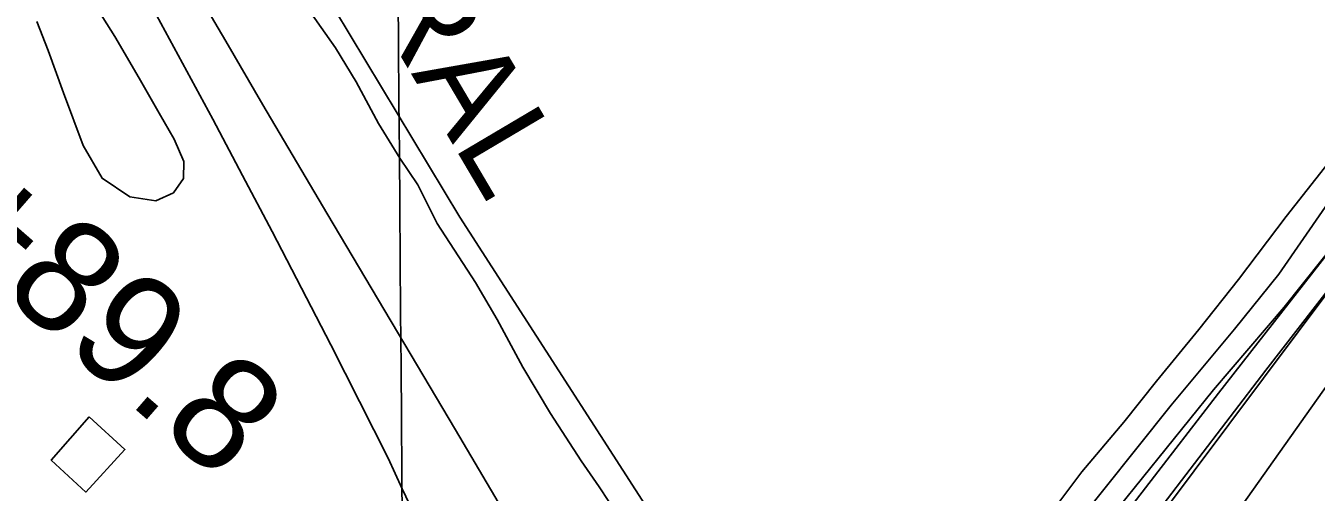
# Model space of a CAD drawing. Extents: x 3535183 to 3573198, y 534952 to 560562.
# Drawn here: x 3560036 to 3561184, y 554792 to 555206 of the extents above; entities that cross this region are included whole.
import ezdxf

# ---------------------------------------------------------------- set-up
doc = ezdxf.new("R2010")
doc.units = 0
for name, color, linetype in [('V-BLDG-OTLN', 7, 'Continuous'), ('V-GRID-MAJR', 7, 'Continuous'), ('V-LEVE-TOET', 7, 'Continuous'), ('V-RAIL-IDEN', 7, 'Continuous'), ('V-RAIL-TRAK', 7, 'Continuous'), ('V-ROAD-CNTR', 7, 'Continuous'), ('V-SITE-VEGE', 7, 'Continuous'), ('V-SURV-IDEN', 7, 'Continuous'), ('V-TOPO-SHOR', 7, 'Continuous')]:
    doc.layers.add(name, color=color, linetype=linetype)

msp = doc.modelspace()

# ---------------------------------------------------------------- linework, layer by layer
at = {"layer": 'V-BLDG-OTLN'}
msp.add_lwpolyline([(3560091.85, 554858.622), (3560123.713, 554829.356), (3560089.0300000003, 554791.63), (3560058.205, 554819.962)], close=True, dxfattribs=at)
at = {"layer": 'V-GRID-MAJR'}
msp.add_spline([(3560480.4390000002, 540512.311), (3560433.741, 546570.077), (3560387.018, 552630.928), (3560340.296, 558691.794), (3560340.272, 558694.862)], degree=3, dxfattribs=at)
at = {"layer": 'V-LEVE-TOET'}
msp.add_lwpolyline([(3561113.458, 554772.9130000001), (3561262.524, 554983.103)], dxfattribs=at)
at = {"layer": 'V-RAIL-TRAK'}
msp.add_lwpolyline([(3560180.225, 555249.245), (3560213.4620000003, 555192.714), (3560246.595, 555136.126), (3560303.656, 555039.731), (3560360.818, 554943.399), (3560418.078, 554847.1240000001), (3560459.921, 554776.169)], dxfattribs=at)
at = {"layer": 'V-ROAD-CNTR'}
for points in [[(3561852.632256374, 555848.059277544), (3560733.598494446, 554353.800266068), (3560047.7458661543, 553368.835236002)], [(3560383.504, 554767.158), (3560370.728, 554794.415), (3560358.156, 554821.764), (3560332.676, 554872.303), (3560306.974, 554922.728), (3560281.0500000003, 554973.0380000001), (3560254.904, 555023.234), (3560228.536, 555073.314), (3560201.946, 555123.277), (3560175.1380000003, 555173.1190000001), (3560148.109, 555222.844)]]:
    msp.add_lwpolyline(points, dxfattribs=at)
at = {"layer": 'V-SITE-VEGE'}
for points in [[(3561289.785, 555204.144), (3561157.5840000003, 555036.587), (3561115.328, 554980.5480000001), (3561079.893, 554936.155), (3561042.286, 554890.411), (3561013.12, 554853.873), (3560975.789, 554809.759), (3560899.18, 554707.6950000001), (3560880.092, 554681.976), (3560856.649, 554651.385), (3560830.484, 554618.633), (3560807.311, 554588.313), (3560788.223, 554562.321), (3560778.964, 554553.126), (3560767.278, 554548.278), (3560756.154, 554549.403), (3560743.694, 554556.773), (3560729.3540000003, 554570.12), (3560698.812, 554607.406), (3560635.361, 554705.327), (3560421.791, 555036.083), (3560170.782, 555452.46)], [(3560091.7800000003, 555233.156), (3560114.812, 555196.853), (3560136.349, 555159.807), (3560154.169, 555128.751), (3560167.536, 555105.551), (3560176.058, 555085.731), (3560176.006, 555070.4180000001), (3560167.001, 555057.751), (3560151.293, 555050.71), (3560128.149, 555054.149), (3560103.556, 555070.664), (3560086.4760000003, 555099.85), (3560069.08, 555146.591), (3560055.392, 555184.356), (3560045.395, 555210.157)], [(3561301.126, 555107.823), (3561139.558, 554899.91), (3560980.67, 554692.435)], [(3560967.327, 554711.246), (3561097.484, 554879.495), (3561230.102, 555049.078)]]:
    msp.add_lwpolyline(points, dxfattribs=at)
at = {"layer": 'V-TOPO-SHOR'}
for points in [[(3560289.265, 555217.786), (3560311.299, 555186.804), (3560329.645, 555156.524), (3560349.585, 555119.3200000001), (3560368.389, 555088.58), (3560384.683, 555064.767), (3560401.633, 555030.343), (3560435.8200000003, 554978.096), (3560455.311, 554945.0480000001), (3560477.998, 554902.76), (3560502.5330000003, 554861.389), (3560529.835, 554819.546), (3560546.131, 554796.1950000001), (3560563.109, 554770.304)], [(3560717.983, 554439.005), (3560720.318, 554447.068), (3560732.827, 554463.856), (3560736.059, 554465.228), (3560748.5640000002, 554481.094), (3560752.75, 554491.454), (3560759.004, 554499.964), (3560768.722, 554509.846), (3560783.308, 554527.317), (3560814.133, 554573.094), (3560885.917, 554662.075), (3560964.634, 554755.644), (3561055.1780000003, 554868.9990000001), (3561111.668, 554936.591), (3561151.264, 554985.336), (3561211.744, 555072.74)], [(3560717.983, 554439.005), (3560720.049, 554436.001), (3560721.4280000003, 554434.383), (3560724.188, 554432.99), (3560728.336, 554431.823), (3560733.644, 554433.4180000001), (3560749.369, 554446.968), (3560757.0100000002, 554456.395), (3560766.973, 554470.424), (3560794.769, 554506.9890000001), (3560825.126, 554551.844), (3560854.093, 554593.707), (3560895.307, 554643.828), (3560945.997, 554700.373), (3561008.75, 554778.318), (3561093.037, 554882.702), (3561155.776, 554956.037), (3561223.395, 555040.884)]]:
    msp.add_lwpolyline(points, dxfattribs=at)

# ---------------------------------------------------------------- texts
at = {"layer": 'V-RAIL-IDEN'}
msp.add_text('CENTRAL', height=82.99983200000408, rotation=300.59015409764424, dxfattribs=at).set_placement((3560183.6733310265, 555493.062424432))
at = {"layer": 'V-SURV-IDEN'}
msp.add_text('66+89.8', height=99.99999999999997, rotation=319.03060409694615, dxfattribs=at).set_placement((3559840.8357812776, 555118.9266436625))

doc.saveas('drawing.dxf')
